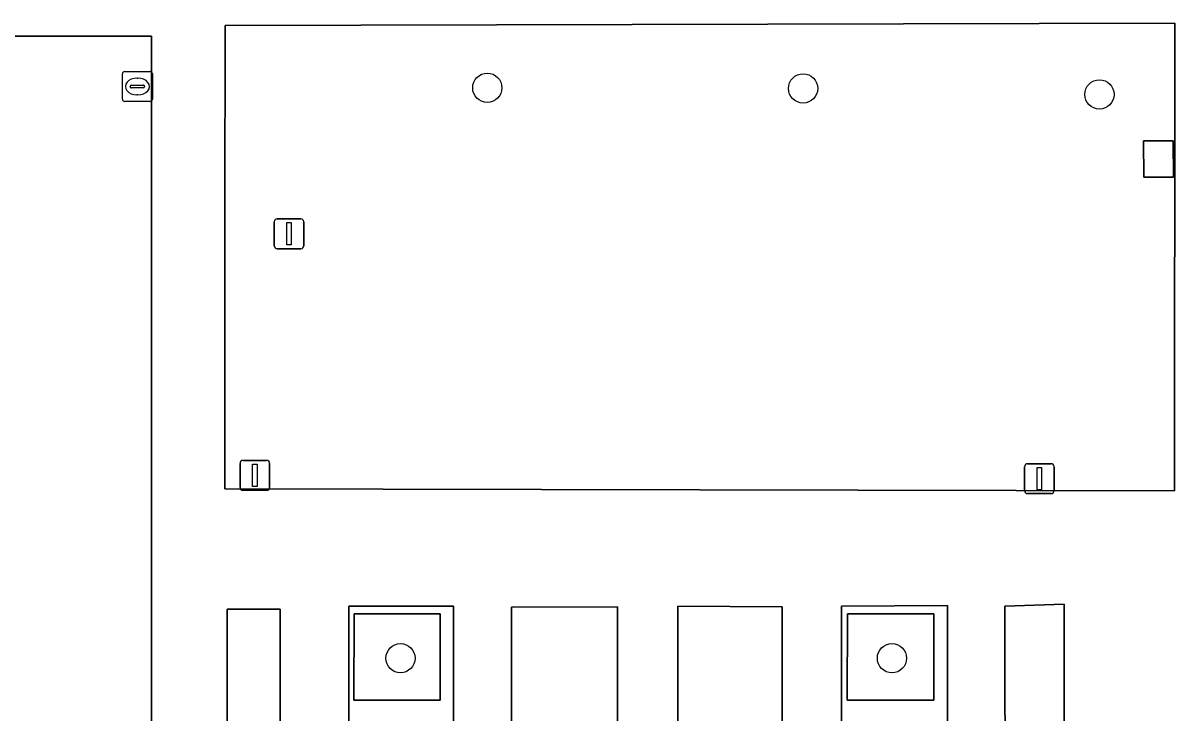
# Model space of a CAD drawing. Extents: x 161477 to 163040, y 383680 to 384871.
# Drawn here: x 162023.56 to 162062.09, y 384346.17 to 384369.23 of the extents above; entities that cross this region are included whole.
import ezdxf

# ---------------------------------------------------------------- set-up
doc = ezdxf.new("R2010")
doc.units = 0
for name, color, linetype in [('IMGEO_Boom', 7, 'Continuous'), ('IMGEO_Groenvoorziening', 7, 'Continuous'), ('IMGEO_Kolk', 7, 'Continuous'), ('IMGEO_Lichtmast', 7, 'Continuous'), ('IMGEO_Rijbaan_lokaal_open', 7, 'Continuous'), ('IMGEO_Voetpad_open', 7, 'Continuous')]:
    doc.layers.add(name, color=color, linetype=linetype)

msp = doc.modelspace()

# ---------------------------------------------------------------- linework, layer by layer
at = {"layer": 'IMGEO_Boom'}
for centre in [(162039.09, 384367.07), (162049.65, 384367.05), (162059.56, 384366.85), (162036.186, 384348.001), (162052.623, 384348.001)]:
    msp.add_circle(centre, 0.489, dxfattribs=at)
at = {"layer": 'IMGEO_Groenvoorziening'}
for points in [[(162062.086, 384369.235), (162030.321, 384369.158), (162030.321, 384368.825), (162030.314, 384363.298), (162030.312, 384353.658), (162062.066, 384353.598)], [(162061.039, 384365.302), (162062.03, 384365.293), (162062.036, 384364.078), (162061.045, 384364.087)], [(162058.381, 384349.812), (162056.394, 384349.736), (162056.463, 384305.996), (162058.35, 384305.995)], [(162032.16, 384349.644), (162030.395, 384349.644), (162030.395, 384306.022), (162032.16, 384306.021)], [(162034.634, 384349.486), (162034.625, 384346.597), (162037.517, 384346.603), (162037.518, 384349.486)], [(162051.138, 384349.486), (162051.129, 384346.597), (162054.021, 384346.603), (162054.023, 384349.486)]]:
    msp.add_lwpolyline(points, close=True, dxfattribs=at)
at = {"layer": 'IMGEO_Kolk'}
for p, q in [((162026.888, 384366.687), (162026.888, 384367.539)), ((162026.963, 384367.613), (162027.815, 384367.613)), ((162027.889, 384367.539), (162027.889, 384366.687)), ((162027.147, 384367.107), (162027.147, 384367.119)), ((162027.19, 384367.156), (162027.588, 384367.156)), ((162027.376, 384367.393), (162027.401, 384367.393)), ((162027.631, 384367.119), (162027.631, 384367.107)), ((162027.585, 384367.07), (162027.187, 384367.07)), ((162027.399, 384366.833), (162027.374, 384366.833)), ((162027.815, 384366.613), (162026.963, 384366.613))]:
    msp.add_line(p, q, dxfattribs=at)
for points in [[(162026.888, 384366.687), (162026.888, 384367.539)], [(162026.963, 384367.613), (162027.815, 384367.613)], [(162027.889, 384367.539), (162027.889, 384366.687)], [(162027.815, 384366.613), (162026.963, 384366.613)]]:
    msp.add_lwpolyline(points, dxfattribs=at)
for centre, radius, start, end in [((162026.965, 384367.537), 0.0765, 91.552, 178.448), ((162026.965, 384367.537), 0.0765, 91.552, 178.448), ((162027.813, 384367.537), 0.0765, 1.552, 88.448), ((162027.813, 384367.537), 0.0765, 1.552, 88.448), ((162027.187, 384367.116), 0.0403, 85.8775, 175.7526), ((162027.184, 384367.106), 0.0366, 178.938, 274.7102), ((162027.588, 384367.113), 0.043, 264.8664, 352.4533), ((162027.592, 384367.118), 0.0386, 1.7309, 96.639), ((162026.965, 384366.689), 0.0765, 181.552, 268.448), ((162026.965, 384366.689), 0.0765, 181.552, 268.448), ((162027.813, 384366.689), 0.0765, 271.552, 358.448), ((162027.813, 384366.689), 0.0765, 271.552, 358.448)]:
    msp.add_arc(centre, radius, start, end, dxfattribs=at)
for centre, major_axis, ratio, start_param, end_param in [((162027.375, 384367.113), (-0.387, 0.002), 0.722429, 4.712389, 7.853982), ((162027.4, 384367.113), (-0.39, 0.002), 0.717154, 1.570796, 4.712389)]:
    msp.add_ellipse(centre, major_axis=major_axis, ratio=ratio, start_param=start_param, end_param=end_param, dxfattribs=at)
at = {"layer": 'IMGEO_Lichtmast'}
for p, q in [((162031.965, 384361.79), (162031.965, 384362.59)), ((162031.965, 384362.59), (162031.965, 384361.79)), ((162032.065, 384362.69), (162032.855, 384362.69)), ((162032.855, 384362.69), (162032.065, 384362.69)), ((162032.955, 384362.59), (162032.955, 384361.79)), ((162032.955, 384361.79), (162032.955, 384362.59)), ((162032.855, 384361.69), (162032.065, 384361.69)), ((162032.065, 384361.69), (162032.855, 384361.69)), ((162030.82, 384353.713), (162030.82, 384354.513)), ((162030.82, 384354.513), (162030.82, 384353.713)), ((162030.92, 384354.613), (162031.71, 384354.613)), ((162031.71, 384354.613), (162030.92, 384354.613)), ((162031.81, 384354.513), (162031.81, 384353.713)), ((162031.81, 384353.713), (162031.81, 384354.513)), ((162057.054, 384353.602), (162057.054, 384354.402)), ((162057.054, 384354.402), (162057.054, 384353.602)), ((162057.154, 384354.502), (162057.944, 384354.502)), ((162057.944, 384354.502), (162057.154, 384354.502)), ((162058.044, 384354.402), (162058.044, 384353.602)), ((162058.044, 384353.602), (162058.044, 384354.402)), ((162031.71, 384353.613), (162030.92, 384353.613)), ((162030.92, 384353.613), (162031.71, 384353.613)), ((162057.944, 384353.502), (162057.154, 384353.502)), ((162057.154, 384353.502), (162057.944, 384353.502))]:
    msp.add_line(p, q, dxfattribs=at)
for points in [[(162032.385, 384362.565), (162032.535, 384362.565), (162032.535, 384361.815), (162032.385, 384361.815), (162032.385, 384362.565)], [(162031.24, 384354.488), (162031.39, 384354.488), (162031.39, 384353.738), (162031.24, 384353.738), (162031.24, 384354.488)], [(162057.474, 384354.377), (162057.624, 384354.377), (162057.624, 384353.627), (162057.474, 384353.627), (162057.474, 384354.377)]]:
    msp.add_lwpolyline(points, dxfattribs=at)
for centre, start, end in [((162032.065, 384362.59), 90, 180), ((162032.065, 384362.59), 90, 180), ((162032.855, 384362.59), 0, 90), ((162032.855, 384362.59), 360, 90), ((162032.065, 384361.79), 180, 270), ((162032.065, 384361.79), 180, 270), ((162032.855, 384361.79), 270, 0), ((162032.855, 384361.79), 270, 0), ((162030.92, 384354.513), 90, 180), ((162030.92, 384354.513), 90, 180), ((162031.71, 384354.513), 0, 90), ((162031.71, 384354.513), 360, 90), ((162057.154, 384354.402), 90, 180), ((162057.154, 384354.402), 90, 180), ((162057.944, 384354.402), 0, 90), ((162057.944, 384354.402), 360, 90), ((162030.92, 384353.713), 180, 270), ((162030.92, 384353.713), 180, 270), ((162031.71, 384353.713), 270, 0), ((162031.71, 384353.713), 270, 0), ((162057.154, 384353.602), 180, 270), ((162057.154, 384353.602), 180, 270), ((162057.944, 384353.602), 270, 0), ((162057.944, 384353.602), 270, 0)]:
    msp.add_arc(centre, 0.1, start, end, dxfattribs=at)
at = {"layer": 'IMGEO_Rijbaan_lokaal_open'}
msp.add_lwpolyline([(162027.862, 384368.791), (162021.759, 384368.798), (162021.759, 384349.699), (162021.737, 384335.473), (162021.757, 384295.008), (162021.759, 384291.547), (162021.759, 384279.548), (162021.765, 384253.534), (162021.847, 384253.534), (162027.77, 384253.54), (162027.95, 384253.54), (162027.862, 384282.06)], close=True, dxfattribs=at)
at = {"layer": 'IMGEO_Voetpad_open'}
for points in [[(162030.312, 384353.658), (162030.314, 384363.298), (162030.321, 384368.825), (162030.321, 384369.158), (162062.086, 384369.235), (162062.066, 384353.598)], [(162062.03, 384365.293), (162061.039, 384365.302), (162061.045, 384364.087), (162062.036, 384364.078)], [(162054.48, 384349.766), (162050.932, 384349.745), (162050.956, 384306.002), (162054.484, 384305.998)], [(162054.484, 384305.998), (162050.956, 384306.002), (162050.932, 384349.745), (162054.48, 384349.766)], [(162058.35, 384305.995), (162056.463, 384305.996), (162056.394, 384349.736), (162058.381, 384349.812)], [(162032.16, 384306.021), (162030.395, 384306.022), (162030.395, 384349.644), (162032.16, 384349.644)], [(162037.963, 384349.738), (162034.464, 384349.736), (162034.463, 384335.713), (162034.462, 384311.653), (162034.462, 384306.018), (162037.963, 384306.015)], [(162037.963, 384306.015), (162034.462, 384306.018), (162034.462, 384311.653), (162034.463, 384335.713), (162034.464, 384349.736), (162037.963, 384349.738)], [(162034.625, 384346.597), (162034.634, 384349.486), (162037.518, 384349.486), (162037.517, 384346.603)], [(162043.438, 384349.714), (162039.9, 384349.712), (162039.959, 384306.013), (162043.462, 384306.009)], [(162043.462, 384306.009), (162039.959, 384306.013), (162039.9, 384349.712), (162043.438, 384349.714)], [(162048.946, 384349.714), (162045.457, 384349.742), (162045.463, 384306.007), (162048.971, 384306.004)], [(162048.971, 384306.004), (162045.463, 384306.007), (162045.457, 384349.742), (162048.946, 384349.714)], [(162051.129, 384346.597), (162051.138, 384349.486), (162054.023, 384349.486), (162054.021, 384346.603)]]:
    msp.add_lwpolyline(points, close=True, dxfattribs=at)
msp.add_lwpolyline([(162021.759, 384368.798), (162027.862, 384368.791), (162027.862, 384282.06), (162027.95, 384253.54)], dxfattribs=at)

doc.saveas('drawing.dxf')
